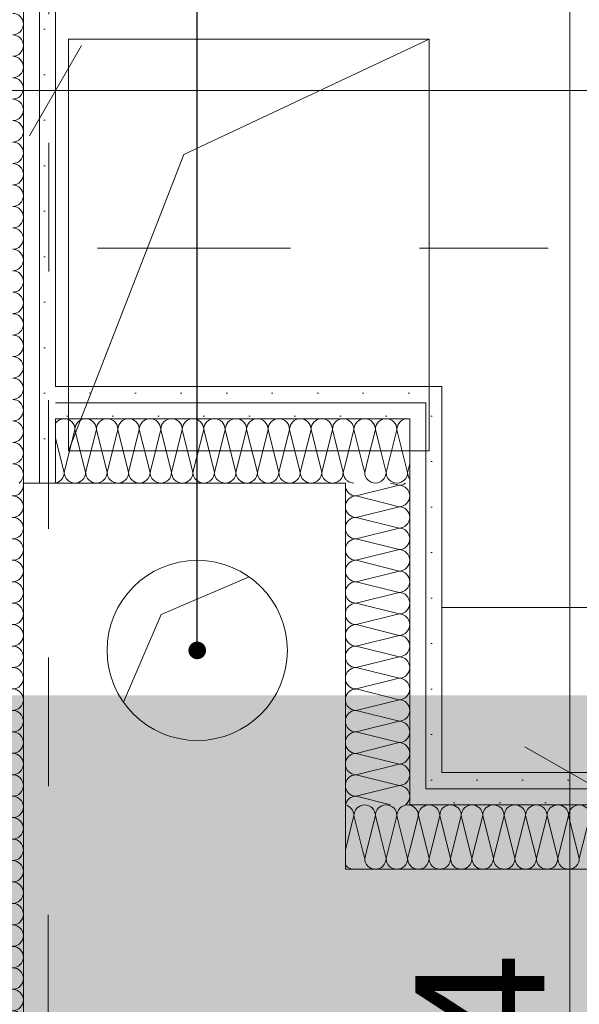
# Model space of a CAD drawing. Header units: metres. Extents: x -3.6 to 84.5, y -11 to 16.8.
# Tile 440 of 656: x 42.407 to 42.842, y 3.98 to 4.745. Entities that reach past the tile are written whole.
import ezdxf

# ---------------------------------------------------------------- set-up
doc = ezdxf.new("R2010")
doc.units = ezdxf.units.M
doc.header["$MEASUREMENT"] = 0
doc.linetypes.add('Schnittlinie', pattern=[0.3, 0.15, -0.075, 0, -0.075])
doc.linetypes.add('Untersicht', pattern=[0.1, 0.075, -0.025])
for name, color, linetype in [('152 - Bemaßung_ Beschriftung.Ausbau', 7, 'Continuous'), ('203 - Marker.Schnitt - Ausbaudetail SA', 7, 'Continuous'), ('603 - Struktur.Bodenplatte_ Decke Roh', 7, 'Continuous'), ('612 - Struktur.Stahlbau', 7, 'Continuous'), ('Abbruch_603 - Struktur.Bodenplatte_ Decke Roh', 7, 'Continuous'), ('Neubau_152 - Bemaßung_ Beschriftung.Ausbau', 7, 'Continuous'), ('Neubau_603 - Struktur.Bodenplatte_ Decke Roh', 7, 'Continuous'), ('Neubau_606 - Struktur.Wand Innen Ausbau', 7, 'Continuous'), ('Neubau_650 - Abdeckung.Fußboden Aufbau', 7, 'Continuous'), ('Neubau_653 - Abdeckung.TB Verkofferung', 7, 'Continuous')]:
    doc.layers.add(name, color=color, linetype=linetype)
doc.styles.add('ERSTELLTER_STIL_2', font='txt')
doc.linetypes.add('Abbruch 1', pattern='A,0,[1,2022.0244.A_L5A-PL02.02_iB_Grundriss Erdgeschoss1.Shx,S=0.001984,R=0,X=0,Y=0],-0.25,0', length=0.25)
doc.dimstyles.new('ERSTELLTER_STIL__1', dxfattribs={"dimtxt": 0.1, "dimasz": 0.0532, "dimexe": 0.18, "dimexo": 0.0625, "dimgap": 0, "dimtad": 1, "dimzin": 0, "dimdsep": 46, "dimtxsty": 'ERSTELLTER_STIL_2', "dimblk": 'ARROWHEAD_2', "dimblk1": 'ARROWHEAD_2', "dimblk2": 'ARROWHEAD_2', "dimcen": 0.09, "dimse1": 1, "dimse2": 1, "dimclrd": 7, "dimclre": 7, "dimclrt": 7, "dimazin": 0, "dimtfac": 1, "dimtdec": 4, "dimtmove": 0, "dimatfit": 3, "dimfxl": 1, "dimtolj": 1, "dimtzin": 0, "dimarcsym": 0})
doc.dimstyles.new('ERSTELLTER_STIL__3', dxfattribs={"dimtxt": 0.1, "dimasz": 0.0532, "dimexe": 0.18, "dimexo": 0.0625, "dimgap": 0, "dimtad": 1, "dimtih": 1, "dimtoh": 1, "dimzin": 0, "dimdsep": 46, "dimtxsty": 'ERSTELLTER_STIL_2', "dimblk": 'ARROWHEAD_2', "dimblk1": 'ARROWHEAD_2', "dimblk2": 'ARROWHEAD_2', "dimcen": 0.09, "dimse1": 1, "dimse2": 1, "dimclrd": 7, "dimclre": 7, "dimclrt": 7, "dimazin": 0, "dimtfac": 1, "dimtdec": 4, "dimtmove": 0, "dimatfit": 3, "dimfxl": 1, "dimtolj": 1, "dimtzin": 0, "dimarcsym": 0})
doc.dimstyles.new('ERSTELLTER_STIL__4', dxfattribs={"dimtxt": 0.1, "dimasz": 0.0532, "dimexe": 0.18, "dimexo": 0.0625, "dimgap": 0, "dimtad": 1, "dimtih": 1, "dimtoh": 1, "dimzin": 0, "dimdsep": 46, "dimtxsty": 'ERSTELLTER_STIL_2', "dimblk": 'ARROWHEAD_2', "dimblk1": 'ARROWHEAD_2', "dimblk2": 'ARROWHEAD_2', "dimcen": 0.09, "dimse1": 1, "dimse2": 1, "dimclrd": 7, "dimclre": 7, "dimclrt": 7, "dimazin": 0, "dimtfac": 1, "dimtdec": 4, "dimtmove": 2, "dimatfit": 3, "dimfxl": 1, "dimtolj": 1, "dimtzin": 0, "dimarcsym": 0})
doc.dimstyles.new('ERSTELLTER_STIL__8', dxfattribs={"dimtxt": 0.18, "dimasz": 0.02736, "dimexe": 0.18, "dimexo": 0.0625, "dimgap": 0, "dimtad": 0, "dimtih": 1, "dimtoh": 1, "dimdec": 4, "dimzin": 0, "dimdsep": 46, "dimcen": 0.09, "dimadec": 0, "dimazin": 0, "dimtfac": 1, "dimtdec": 4, "dimtmove": 0, "dimatfit": 3, "dimldrblk": 'ARROWHEAD_11', "dimfxl": 1, "dimtolj": 1, "dimtzin": 0, "dimarcsym": 0})
pattern_1 = [(45, (0, 0), (-0.01767767, 0.01767767), [0, -0.025])]

# ---------------------------------------------------------------- blocks, each defined once
blk = doc.blocks.new('*X20')
at = {"layer": 'Neubau_606 - Struktur.Wand Innen Ausbau', "color": 7, "linetype": 'Continuous', "lineweight": 5}
for centre, start, end in [((42.40166, 4.74167), 0, 90), ((42.40166, 4.74167), 270, 0), ((42.40166, 4.725), 0, 90), ((42.40166, 4.725), 270, 0), ((42.40166, 4.70833), 0, 90), ((42.40166, 4.70833), 270, 0), ((42.40166, 4.69167), 0, 90), ((42.40166, 4.69167), 270, 0), ((42.40166, 4.675), 0, 90), ((42.40166, 4.675), 270, 0), ((42.40166, 4.65833), 0, 90), ((42.40166, 4.65833), 270, 0), ((42.40166, 4.64167), 0, 90), ((42.40166, 4.64167), 270, 0), ((42.40166, 4.625), 0, 90), ((42.40166, 4.625), 270, 0), ((42.40166, 4.60833), 0, 90), ((42.40166, 4.60833), 270, 0), ((42.40166, 4.59167), 0, 90), ((42.40166, 4.59167), 270, 0), ((42.40166, 4.575), 0, 90), ((42.40166, 4.575), 270, 0), ((42.40166, 4.55833), 0, 90), ((42.40166, 4.55833), 270, 0), ((42.40166, 4.54167), 0, 90), ((42.40166, 4.54167), 270, 0), ((42.40166, 4.525), 0, 90), ((42.40166, 4.525), 270, 0), ((42.40166, 4.50833), 0, 90), ((42.40166, 4.50833), 270, 0), ((42.40166, 4.49167), 0, 90), ((42.40166, 4.49167), 270, 0), ((42.40166, 4.475), 0, 90), ((42.40166, 4.475), 270, 0), ((42.40166, 4.45833), 0, 90), ((42.40166, 4.45833), 270, 0), ((42.40166, 4.44167), 0, 90), ((42.40166, 4.44167), 270, 0), ((42.40166, 4.425), 0, 90), ((42.40166, 4.425), 270, 0), ((42.40166, 4.40833), 0, 90), ((42.40166, 4.40833), 270, 0), ((42.40166, 4.39167), 0, 90), ((42.40166, 4.39167), 306.83191, 0)]:
    blk.add_arc(centre, 0.00833, start, end, dxfattribs=at)
blk = doc.blocks.new('*X158')
at = {"layer": 'Neubau_606 - Struktur.Wand Innen Ausbau', "color": 7, "linetype": 'Continuous', "lineweight": 5}
for p, q in [((42.66667, 4.12666), (42.65999, 4.09997)), ((42.66667, 4.12666), (42.67366, 4.09867)), ((42.68333, 4.12666), (42.67722, 4.10223)), ((42.68333, 4.12666), (42.687, 4.112)), ((42.7, 4.12666), (42.69945, 4.12445)), ((42.7, 4.12666), (42.70033, 4.12534))]:
    blk.add_line(p, q, dxfattribs=at)
for centre, start, end in [((42.65833, 4.12666), 0.00002, 78.51301), ((42.675, 4.12666), 90.00002, 180.00002), ((42.675, 4.12666), 0.00002, 90.00002), ((42.69167, 4.12666), 90.00002, 180.00002), ((42.69167, 4.12666), 0.00002, 90.00002), ((42.70833, 4.12666), 90.00002, 180.00002), ((42.70833, 4.12666), 79.4919, 90.00002), ((42.66667, 4.09333), 216.78828, 233.09517)]:
    blk.add_arc(centre, 0.00833, start, end, dxfattribs=at)
blk = doc.blocks.new('*X159')
at = {"layer": 'Neubau_606 - Struktur.Wand Innen Ausbau', "color": 7, "linetype": 'Continuous', "lineweight": 5}
for p, q in [((42.71667, 4.12666), (42.70999, 4.09997)), ((42.71667, 4.12666), (42.725, 4.09333)), ((42.73333, 4.12666), (42.725, 4.09333)), ((42.73333, 4.12666), (42.74167, 4.09333)), ((42.75, 4.12666), (42.74167, 4.09333)), ((42.75, 4.12666), (42.75833, 4.09333)), ((42.76667, 4.12666), (42.75833, 4.09333)), ((42.76667, 4.12666), (42.775, 4.09333)), ((42.78333, 4.12666), (42.775, 4.09333)), ((42.78333, 4.12666), (42.79167, 4.09333)), ((42.8, 4.12666), (42.79167, 4.09333)), ((42.8, 4.12666), (42.80833, 4.09333)), ((42.81667, 4.12666), (42.80833, 4.09333)), ((42.81667, 4.12666), (42.825, 4.09333)), ((42.83333, 4.12666), (42.825, 4.09333)), ((42.83333, 4.12666), (42.84167, 4.09333)), ((42.85, 4.12666), (42.84167, 4.09333))]:
    blk.add_line(p, q, dxfattribs=at)
for centre, start, end in [((42.70833, 4.12666), 0.00002, 78.51301), ((42.725, 4.12666), 90.00002, 180.00002), ((42.725, 4.12666), 0.00002, 90.00002), ((42.74167, 4.12666), 90.00002, 180.00002), ((42.74167, 4.12666), 0.00002, 90.00002), ((42.75833, 4.12666), 90.00002, 180.00002), ((42.75833, 4.12666), 0.00002, 90.00002), ((42.775, 4.12666), 90.00002, 180.00002), ((42.775, 4.12666), 0.00002, 90.00002), ((42.79167, 4.12666), 90.00002, 180.00002), ((42.79167, 4.12666), 0.00002, 90.00002), ((42.80833, 4.12666), 90.00002, 180.00002), ((42.80833, 4.12666), 0.00002, 90.00002), ((42.825, 4.12666), 90.00002, 180.00002), ((42.825, 4.12666), 0.00002, 90.00002), ((42.84167, 4.12666), 90.00002, 180.00002), ((42.84167, 4.12666), 0.00002, 90.00002), ((42.71667, 4.09333), 270.00002, 0.00002), ((42.73333, 4.09333), 180.00002, 270.00002), ((42.73333, 4.09333), 270.00002, 0.00002), ((42.75, 4.09333), 180.00002, 270.00002), ((42.75, 4.09333), 270.00002, 0.00002), ((42.76667, 4.09333), 180.00002, 270.00002), ((42.76667, 4.09333), 270.00002, 0.00002), ((42.78333, 4.09333), 180.00002, 270.00002), ((42.78333, 4.09333), 270.00002, 0.00002), ((42.8, 4.09333), 180.00002, 270.00002), ((42.8, 4.09333), 270.00002, 0.00002), ((42.81667, 4.09333), 180.00002, 270.00002), ((42.81667, 4.09333), 270.00002, 0.00002), ((42.83333, 4.09333), 180.00002, 270.00002), ((42.83333, 4.09333), 270.00002, 0.00002), ((42.71667, 4.09333), 216.78828, 270.00002)]:
    blk.add_arc(centre, 0.00833, start, end, dxfattribs=at)
blk = doc.blocks.new('*X160')
at = {"layer": 'Neubau_606 - Struktur.Wand Innen Ausbau', "color": 7, "linetype": 'Continuous', "lineweight": 5}
for p, q in [((42.69945, 4.12445), (42.69167, 4.09333)), ((42.70033, 4.12534), (42.70833, 4.09333)), ((42.687, 4.112), (42.69167, 4.09333)), ((42.67722, 4.10223), (42.675, 4.09333)), ((42.67366, 4.09867), (42.675, 4.09333)), ((42.70999, 4.09997), (42.70833, 4.09333))]:
    blk.add_line(p, q, dxfattribs=at)
for centre, start, end in [((42.70833, 4.12666), 78.513, 79.4919), ((42.68333, 4.09333), 180.00002, 270.00002), ((42.68333, 4.09333), 270.00002, 0.00002), ((42.7, 4.09333), 180.00002, 270.00002), ((42.7, 4.09333), 270.00002, 0.00002), ((42.71667, 4.09333), 180.00002, 216.78828), ((42.66667, 4.09333), 233.09517, 270.00002)]:
    blk.add_arc(centre, 0.00833, start, end, dxfattribs=at)
blk = doc.blocks.new('*X173')
at = {"layer": 'Neubau_606 - Struktur.Wand Innen Ausbau', "color": 7, "linetype": 'Continuous', "lineweight": 5}
for p, q in [((42.36832, 4.38338), (42.37481, 4.385)), ((42.36832, 4.38338), (42.40166, 4.37504)), ((42.36832, 4.36671), (42.40166, 4.37504)), ((42.36832, 4.36671), (42.40166, 4.35838)), ((42.36832, 4.35004), (42.40166, 4.35838)), ((42.36832, 4.35004), (42.40166, 4.34171)), ((42.36832, 4.33338), (42.40166, 4.34171)), ((42.36832, 4.33338), (42.40166, 4.32504)), ((42.36832, 4.31671), (42.40166, 4.32504)), ((42.36832, 4.31671), (42.40166, 4.30838)), ((42.36832, 4.30004), (42.40166, 4.30838)), ((42.36832, 4.30004), (42.40166, 4.29171)), ((42.36832, 4.28338), (42.40166, 4.29171)), ((42.36832, 4.28338), (42.40166, 4.27504)), ((42.36832, 4.26671), (42.40166, 4.27504)), ((42.36832, 4.26671), (42.40166, 4.25838)), ((42.36832, 4.25004), (42.40166, 4.25838)), ((42.36832, 4.25004), (42.40166, 4.24171)), ((42.36832, 4.23338), (42.40166, 4.24171)), ((42.36832, 4.23338), (42.40166, 4.22504)), ((42.36832, 4.21671), (42.40166, 4.22504)), ((42.36832, 4.21671), (42.40166, 4.20838)), ((42.36832, 4.20004), (42.40166, 4.20838)), ((42.36832, 4.20004), (42.40166, 4.19171)), ((42.36832, 4.18338), (42.40166, 4.19171)), ((42.36832, 4.18338), (42.40166, 4.17504)), ((42.36832, 4.16671), (42.40166, 4.17504)), ((42.36832, 4.16671), (42.40166, 4.15838)), ((42.36832, 4.15004), (42.40166, 4.15838)), ((42.36832, 4.15004), (42.40166, 4.14171)), ((42.36832, 4.13338), (42.40166, 4.14171)), ((42.36832, 4.13338), (42.40166, 4.12504)), ((42.36832, 4.11671), (42.40166, 4.12504)), ((42.36832, 4.11671), (42.40166, 4.10838)), ((42.36832, 4.10004), (42.40166, 4.10838)), ((42.36832, 4.10004), (42.40166, 4.09171)), ((42.36832, 4.08338), (42.40166, 4.09171)), ((42.36832, 4.08338), (42.40166, 4.07504)), ((42.36832, 4.06671), (42.40166, 4.07504)), ((42.36832, 4.06671), (42.40166, 4.05838)), ((42.36832, 4.05004), (42.40166, 4.05838)), ((42.36832, 4.05004), (42.40166, 4.04171)), ((42.36832, 4.03338), (42.40166, 4.04171)), ((42.36832, 4.03338), (42.40166, 4.02504)), ((42.36832, 4.01671), (42.40166, 4.02504)), ((42.36832, 4.01671), (42.40166, 4.00838)), ((42.36832, 4.00004), (42.40166, 4.00838)), ((42.36832, 4.00004), (42.40166, 3.99171)), ((42.36832, 3.98338), (42.40166, 3.99171)), ((42.36832, 3.98338), (42.40166, 3.97504)), ((42.36832, 3.96671), (42.40166, 3.97504)), ((42.36832, 3.96671), (42.40166, 3.95838)), ((42.36832, 3.95004), (42.40166, 3.95838)), ((42.36832, 3.95004), (42.40166, 3.94171)), ((42.36832, 3.93338), (42.40166, 3.94171)), ((42.36832, 3.93338), (42.40166, 3.92504)), ((42.36832, 3.91671), (42.40166, 3.92504)), ((42.36832, 3.91671), (42.40166, 3.90838)), ((42.36832, 3.90004), (42.40166, 3.90838)), ((42.36832, 3.90004), (42.40166, 3.89171)), ((42.36832, 3.88338), (42.40166, 3.89171)), ((42.36832, 3.88338), (42.40166, 3.87504)), ((42.36832, 3.86671), (42.40166, 3.87504)), ((42.36832, 3.86671), (42.40166, 3.85838)), ((42.36832, 3.85004), (42.40166, 3.85838)), ((42.36832, 3.85004), (42.40166, 3.84171)), ((42.36832, 3.83338), (42.40166, 3.84171)), ((42.36832, 3.83338), (42.40166, 3.82504)), ((42.36832, 3.81671), (42.40166, 3.82504)), ((42.36832, 3.81671), (42.40166, 3.80838)), ((42.36832, 3.80004), (42.40166, 3.80838)), ((42.36832, 3.80004), (42.38851, 3.795))]:
    blk.add_line(p, q, dxfattribs=at)
for centre, start, end in [((42.36832, 4.39171), 233.65685, 270.00006), ((42.40166, 4.38338), 0.00006, 11.21649), ((42.36832, 4.37504), 90.00006, 180.00006), ((42.40166, 4.38338), 270.00006, 0.00006), ((42.36832, 4.37504), 180.00006, 270.00006), ((42.40166, 4.36671), 0.00006, 90.00006), ((42.36832, 4.35838), 90.00006, 180.00006), ((42.40166, 4.36671), 270.00006, 0.00006), ((42.36832, 4.35838), 180.00006, 270.00006), ((42.40166, 4.35004), 0.00006, 90.00006), ((42.36832, 4.34171), 90.00006, 180.00006), ((42.40166, 4.35004), 270.00006, 0.00006), ((42.36832, 4.34171), 180.00006, 270.00006), ((42.40166, 4.33338), 0.00006, 90.00006), ((42.36832, 4.32504), 90.00006, 180.00006), ((42.40166, 4.33338), 270.00006, 0.00006), ((42.36832, 4.32504), 180.00006, 270.00006), ((42.40166, 4.31671), 0.00006, 90.00006), ((42.36832, 4.30838), 90.00006, 180.00006), ((42.40166, 4.31671), 270.00006, 0.00006), ((42.36832, 4.30838), 180.00006, 270.00006), ((42.40166, 4.30004), 0.00006, 90.00006), ((42.36832, 4.29171), 90.00006, 180.00006), ((42.40166, 4.30004), 270.00006, 0.00006), ((42.36832, 4.29171), 180.00006, 270.00006), ((42.40166, 4.28338), 0.00006, 90.00006), ((42.36832, 4.27504), 90.00006, 180.00006), ((42.40166, 4.28338), 270.00006, 0.00006), ((42.36832, 4.27504), 180.00006, 270.00006), ((42.40166, 4.26671), 0.00006, 90.00006), ((42.36832, 4.25838), 90.00006, 180.00006), ((42.40166, 4.26671), 270.00006, 0.00006), ((42.36832, 4.25838), 180.00006, 270.00006), ((42.40166, 4.25004), 0.00006, 90.00006), ((42.36832, 4.24171), 90.00006, 180.00006), ((42.40166, 4.25004), 270.00006, 0.00006), ((42.36832, 4.24171), 180.00006, 270.00006), ((42.40166, 4.23338), 0.00006, 90.00006), ((42.36832, 4.22504), 90.00006, 180.00006), ((42.40166, 4.23338), 270.00006, 0.00006), ((42.36832, 4.22504), 180.00006, 270.00006), ((42.40166, 4.21671), 0.00006, 90.00006), ((42.36832, 4.20838), 90.00006, 180.00006), ((42.40166, 4.21671), 270.00006, 0.00006), ((42.36832, 4.20838), 180.00006, 270.00006), ((42.40166, 4.20004), 0.00006, 90.00006), ((42.36832, 4.19171), 90.00006, 180.00006), ((42.40166, 4.20004), 270.00006, 0.00006), ((42.36832, 4.19171), 180.00006, 270.00006), ((42.40166, 4.18338), 0.00006, 90.00006), ((42.36832, 4.17504), 90.00006, 180.00006), ((42.40166, 4.18338), 270.00006, 0.00006), ((42.36832, 4.17504), 180.00006, 270.00006), ((42.40166, 4.16671), 0.00006, 90.00006), ((42.36832, 4.15838), 90.00006, 180.00006), ((42.40166, 4.16671), 270.00006, 0.00006), ((42.36832, 4.15838), 180.00006, 270.00006), ((42.40166, 4.15004), 0.00006, 90.00006), ((42.36832, 4.14171), 90.00006, 180.00006), ((42.40166, 4.15004), 270.00006, 0.00006), ((42.36832, 4.14171), 180.00006, 270.00006), ((42.40166, 4.13338), 0.00006, 90.00006), ((42.36832, 4.12504), 90.00006, 180.00006), ((42.40166, 4.13338), 270.00006, 0.00006), ((42.36832, 4.12504), 180.00006, 270.00006), ((42.40166, 4.11671), 0.00006, 90.00006), ((42.36832, 4.10838), 90.00006, 180.00006), ((42.40166, 4.11671), 270.00006, 0.00006), ((42.36832, 4.10838), 180.00006, 270.00006), ((42.40166, 4.10004), 0.00006, 90.00006), ((42.36832, 4.09171), 90.00006, 180.00006), ((42.40166, 4.10004), 270.00006, 0.00006), ((42.36832, 4.09171), 180.00006, 270.00006), ((42.40166, 4.08338), 0.00006, 90.00006), ((42.36832, 4.07504), 90.00006, 180.00006), ((42.40166, 4.08338), 270.00006, 0.00006), ((42.36832, 4.07504), 180.00006, 270.00006), ((42.40166, 4.06671), 0.00006, 90.00006), ((42.36832, 4.05838), 90.00006, 180.00006), ((42.40166, 4.06671), 270.00006, 0.00006), ((42.36832, 4.05838), 180.00006, 270.00006), ((42.40166, 4.05004), 0.00006, 90.00006), ((42.36832, 4.04171), 90.00006, 180.00006), ((42.40166, 4.05004), 270.00006, 0.00006), ((42.36832, 4.04171), 180.00006, 270.00006), ((42.40166, 4.03338), 0.00006, 90.00006), ((42.36832, 4.02504), 90.00006, 180.00006), ((42.40166, 4.03338), 270.00006, 0.00006), ((42.36832, 4.02504), 180.00006, 270.00006), ((42.40166, 4.01671), 0.00006, 90.00006), ((42.36832, 4.00838), 90.00006, 180.00006), ((42.40166, 4.01671), 270.00006, 0.00006), ((42.36832, 4.00838), 180.00006, 270.00006), ((42.40166, 4.00004), 0.00006, 90.00006), ((42.36832, 3.99171), 90.00006, 180.00006), ((42.40166, 4.00004), 270.00006, 0.00006), ((42.36832, 3.99171), 180.00006, 270.00006), ((42.40166, 3.98338), 0.00006, 90.00006), ((42.36832, 3.97504), 90.00006, 180.00006), ((42.40166, 3.98338), 270.00006, 0.00006), ((42.36832, 3.97504), 180.00006, 270.00006), ((42.40166, 3.96671), 0.00006, 90.00006), ((42.36832, 3.95838), 90.00006, 180.00006), ((42.40166, 3.96671), 270.00006, 0.00006), ((42.36832, 3.95838), 180.00006, 270.00006), ((42.40166, 3.95004), 0.00006, 90.00006), ((42.36832, 3.94171), 90.00006, 180.00006), ((42.40166, 3.95004), 270.00006, 0.00006), ((42.36832, 3.94171), 180.00006, 270.00006), ((42.40166, 3.93338), 0.00006, 90.00006), ((42.36832, 3.92504), 90.00006, 180.00006), ((42.40166, 3.93338), 270.00006, 0.00006), ((42.36832, 3.92504), 180.00006, 270.00006), ((42.40166, 3.91671), 0.00006, 90.00006), ((42.36832, 3.90838), 90.00006, 180.00006), ((42.40166, 3.91671), 270.00006, 0.00006), ((42.36832, 3.90838), 180.00006, 270.00006), ((42.40166, 3.90004), 0.00006, 90.00006), ((42.36832, 3.89171), 90.00006, 180.00006), ((42.40166, 3.90004), 270.00006, 0.00006), ((42.36832, 3.89171), 180.00006, 270.00006), ((42.40166, 3.88338), 0.00006, 90.00006), ((42.36832, 3.87504), 90.00006, 180.00006), ((42.40166, 3.88338), 270.00006, 0.00006), ((42.36832, 3.87504), 180.00006, 270.00006), ((42.40166, 3.86671), 0.00006, 90.00006), ((42.36832, 3.85838), 90.00006, 180.00006), ((42.40166, 3.86671), 270.00006, 0.00006), ((42.36832, 3.85838), 180.00006, 270.00006), ((42.40166, 3.85004), 0.00006, 90.00006), ((42.36832, 3.84171), 90.00006, 180.00006), ((42.40166, 3.85004), 270.00006, 0.00006), ((42.36832, 3.84171), 180.00006, 270.00006), ((42.40166, 3.83338), 0.00006, 90.00006), ((42.36832, 3.82504), 90.00006, 180.00006), ((42.40166, 3.83338), 270.00006, 0.00006), ((42.36832, 3.82504), 180.00006, 270.00006), ((42.40166, 3.81671), 0.00006, 90.00006), ((42.36832, 3.80838), 90.00006, 180.00006), ((42.40166, 3.81671), 270.00006, 0.00006), ((42.36832, 3.80838), 180.00006, 270.00006), ((42.40166, 3.80004), 0.00006, 90.00006), ((42.36832, 3.79171), 90.00006, 156.7709), ((42.40166, 3.80004), 322.72875, 0.00006)]:
    blk.add_arc(centre, 0.00833, start, end, dxfattribs=at)
blk = doc.blocks.new('*X174')
at = {"layer": 'Neubau_606 - Struktur.Wand Innen Ausbau', "color": 7, "linetype": 'Continuous', "lineweight": 5}
for p, q in [((42.69945, 4.42445), (42.69167, 4.39333)), ((42.70033, 4.42534), (42.70833, 4.39333)), ((42.687, 4.412), (42.69167, 4.39333)), ((42.67722, 4.40223), (42.675, 4.39333)), ((42.70999, 4.39997), (42.70833, 4.39333)), ((42.67366, 4.39867), (42.675, 4.39333))]:
    blk.add_line(p, q, dxfattribs=at)
for centre, start, end in [((42.70833, 4.42666), 78.513, 79.4919), ((42.68333, 4.39333), 180.00002, 270.00002), ((42.68333, 4.39333), 270.00002, 0.00002), ((42.7, 4.39333), 180.00002, 270.00002), ((42.7, 4.39333), 270.00002, 0.00002), ((42.71667, 4.39333), 180.00002, 216.78828), ((42.66667, 4.39333), 233.09517, 270.00002)]:
    blk.add_arc(centre, 0.00833, start, end, dxfattribs=at)
blk = doc.blocks.new('*X175')
at = {"layer": 'Neubau_606 - Struktur.Wand Innen Ausbau', "color": 7, "linetype": 'Continuous', "lineweight": 5}
for p, q in [((42.66667, 4.42666), (42.65999, 4.39997)), ((42.66667, 4.42666), (42.67366, 4.39867)), ((42.68333, 4.42666), (42.67722, 4.40223)), ((42.68333, 4.42666), (42.687, 4.412)), ((42.7, 4.42666), (42.69945, 4.42445)), ((42.7, 4.42666), (42.70033, 4.42534))]:
    blk.add_line(p, q, dxfattribs=at)
for centre, start, end in [((42.65833, 4.42666), 0.00002, 78.51301), ((42.675, 4.42666), 90.00002, 180.00002), ((42.675, 4.42666), 0.00002, 90.00002), ((42.69167, 4.42666), 90.00002, 180.00002), ((42.69167, 4.42666), 0.00002, 90.00002), ((42.70833, 4.42666), 90.00002, 180.00002), ((42.70833, 4.42666), 79.4919, 90.00002), ((42.66667, 4.39333), 216.78828, 233.09517)]:
    blk.add_arc(centre, 0.00833, start, end, dxfattribs=at)
blk = doc.blocks.new('*X176')
at = {"layer": 'Neubau_606 - Struktur.Wand Innen Ausbau', "color": 7, "linetype": 'Continuous', "lineweight": 5}
for p, q in [((42.45, 4.42666), (42.44167, 4.39333)), ((42.45, 4.42666), (42.45833, 4.39333)), ((42.46667, 4.42666), (42.45833, 4.39333)), ((42.46667, 4.42666), (42.475, 4.39333)), ((42.48333, 4.42666), (42.475, 4.39333)), ((42.48333, 4.42666), (42.49167, 4.39333)), ((42.5, 4.42666), (42.49167, 4.39333)), ((42.5, 4.42666), (42.50833, 4.39333)), ((42.51667, 4.42666), (42.50833, 4.39333)), ((42.51667, 4.42666), (42.525, 4.39333)), ((42.53333, 4.42666), (42.525, 4.39333)), ((42.53333, 4.42666), (42.54167, 4.39333)), ((42.55, 4.42666), (42.54167, 4.39333)), ((42.55, 4.42666), (42.55833, 4.39333)), ((42.56667, 4.42666), (42.55833, 4.39333)), ((42.56667, 4.42666), (42.575, 4.39333)), ((42.58333, 4.42666), (42.575, 4.39333)), ((42.58333, 4.42666), (42.59167, 4.39333)), ((42.6, 4.42666), (42.59167, 4.39333)), ((42.6, 4.42666), (42.60833, 4.39333)), ((42.61667, 4.42666), (42.60833, 4.39333)), ((42.61667, 4.42666), (42.625, 4.39333)), ((42.63333, 4.42666), (42.625, 4.39333)), ((42.63333, 4.42666), (42.64167, 4.39333)), ((42.65, 4.42666), (42.64167, 4.39333)), ((42.65, 4.42666), (42.65833, 4.39333)), ((42.43499, 4.42003), (42.44167, 4.39333)), ((42.65999, 4.39997), (42.65833, 4.39333))]:
    blk.add_line(p, q, dxfattribs=at)
for centre, start, end in [((42.44167, 4.42666), 90.00002, 143.21189), ((42.44167, 4.42666), 0.00002, 90.00002), ((42.45833, 4.42666), 90.00002, 180.00002), ((42.45833, 4.42666), 0.00002, 90.00002), ((42.475, 4.42666), 90.00002, 180.00002), ((42.475, 4.42666), 0.00002, 90.00002), ((42.49167, 4.42666), 90.00002, 180.00002), ((42.49167, 4.42666), 0.00002, 90.00002), ((42.50833, 4.42666), 90.00002, 180.00002), ((42.50833, 4.42666), 0.00002, 90.00002), ((42.525, 4.42666), 90.00002, 180.00002), ((42.525, 4.42666), 0.00002, 90.00002), ((42.54167, 4.42666), 90.00002, 180.00002), ((42.54167, 4.42666), 0.00002, 90.00002), ((42.55833, 4.42666), 90.00002, 180.00002), ((42.55833, 4.42666), 0.00002, 90.00002), ((42.575, 4.42666), 90.00002, 180.00002), ((42.575, 4.42666), 0.00002, 90.00002), ((42.59167, 4.42666), 90.00002, 180.00002), ((42.59167, 4.42666), 0.00002, 90.00002), ((42.60833, 4.42666), 90.00002, 180.00002), ((42.60833, 4.42666), 0.00002, 90.00002), ((42.625, 4.42666), 90.00002, 180.00002), ((42.625, 4.42666), 0.00002, 90.00002), ((42.64167, 4.42666), 90.00002, 180.00002), ((42.64167, 4.42666), 0.00002, 90.00002), ((42.65833, 4.42666), 90.00002, 180.00002), ((42.65833, 4.42666), 78.51301, 90.00002), ((42.43333, 4.39333), 281.48684, 0.00002), ((42.45, 4.39333), 180.00002, 270.00002), ((42.45, 4.39333), 270.00002, 0.00002), ((42.46667, 4.39333), 180.00002, 270.00002), ((42.46667, 4.39333), 270.00002, 0.00002), ((42.48333, 4.39333), 180.00002, 270.00002), ((42.48333, 4.39333), 270.00002, 0.00002), ((42.5, 4.39333), 180.00002, 270.00002), ((42.5, 4.39333), 270.00002, 0.00002), ((42.51667, 4.39333), 180.00002, 270.00002), ((42.51667, 4.39333), 270.00002, 0.00002), ((42.53333, 4.39333), 180.00002, 270.00002), ((42.53333, 4.39333), 270.00002, 0.00002), ((42.55, 4.39333), 180.00002, 270.00002), ((42.55, 4.39333), 270.00002, 0.00002), ((42.56667, 4.39333), 180.00002, 270.00002), ((42.56667, 4.39333), 270.00002, 0.00002), ((42.58333, 4.39333), 180.00002, 270.00002), ((42.58333, 4.39333), 270.00002, 0.00002), ((42.6, 4.39333), 180.00002, 270.00002), ((42.6, 4.39333), 270.00002, 0.00002), ((42.61667, 4.39333), 180.00002, 270.00002), ((42.61667, 4.39333), 270.00002, 0.00002), ((42.63333, 4.39333), 180.00002, 270.00002), ((42.63333, 4.39333), 270.00002, 0.00002), ((42.65, 4.39333), 180.00002, 270.00002), ((42.65, 4.39333), 270.00002, 0.00002), ((42.66667, 4.39333), 180.00002, 216.78828)]:
    blk.add_arc(centre, 0.00833, start, end, dxfattribs=at)
blk = doc.blocks.new('*X177')
at = {"layer": 'Neubau_606 - Struktur.Wand Innen Ausbau', "color": 7, "linetype": 'Continuous', "lineweight": 5}
for p, q in [((42.70166, 4.38335), (42.69507, 4.385)), ((42.70166, 4.38335), (42.66832, 4.37502)), ((42.70166, 4.36668), (42.66832, 4.37502)), ((42.70166, 4.36668), (42.66832, 4.35835)), ((42.70166, 4.35002), (42.66832, 4.35835)), ((42.70166, 4.35002), (42.66832, 4.34168)), ((42.70166, 4.33335), (42.66832, 4.34168)), ((42.70166, 4.33335), (42.66832, 4.32502)), ((42.70166, 4.31668), (42.66832, 4.32502)), ((42.70166, 4.31668), (42.66832, 4.30835)), ((42.70166, 4.30002), (42.66832, 4.30835)), ((42.70166, 4.30002), (42.66832, 4.29168)), ((42.70166, 4.28335), (42.66832, 4.29168)), ((42.70166, 4.28335), (42.66832, 4.27502)), ((42.70166, 4.26668), (42.66832, 4.27502)), ((42.70166, 4.26668), (42.66832, 4.25835)), ((42.70166, 4.25002), (42.66832, 4.25835)), ((42.70166, 4.25002), (42.66832, 4.24168)), ((42.70166, 4.23335), (42.66832, 4.24168)), ((42.70166, 4.23335), (42.66832, 4.22502)), ((42.70166, 4.21668), (42.66832, 4.22502)), ((42.70166, 4.21668), (42.66832, 4.20835)), ((42.70166, 4.20002), (42.66832, 4.20835)), ((42.70166, 4.20002), (42.66832, 4.19168)), ((42.70166, 4.18335), (42.66832, 4.19168)), ((42.70166, 4.18335), (42.66832, 4.17502)), ((42.70166, 4.16668), (42.66832, 4.17502)), ((42.70166, 4.16668), (42.66832, 4.15835)), ((42.70166, 4.15002), (42.66832, 4.15835)), ((42.70166, 4.15002), (42.66832, 4.14168)), ((42.69507, 4.135), (42.66832, 4.14168))]:
    blk.add_line(p, q, dxfattribs=at)
for centre, start, end in [((42.66832, 4.38335), 168.59727, 180.00002), ((42.70166, 4.39168), 270.00002, 306.65014), ((42.66832, 4.38335), 180.00002, 270.00002), ((42.70166, 4.37502), 0.00002, 90.00002), ((42.66832, 4.36668), 90.00002, 180.00002), ((42.70166, 4.37502), 270.00002, 0.00002), ((42.66832, 4.36668), 180.00002, 270.00002), ((42.70166, 4.35835), 0.00002, 90.00002), ((42.66832, 4.35002), 90.00002, 180.00002), ((42.70166, 4.35835), 270.00002, 0.00002), ((42.66832, 4.35002), 180.00002, 270.00002), ((42.70166, 4.34168), 0.00002, 90.00002), ((42.66832, 4.33335), 90.00002, 180.00002), ((42.70166, 4.34168), 270.00002, 0.00002), ((42.66832, 4.33335), 180.00002, 270.00002), ((42.70166, 4.32502), 0.00002, 90.00002), ((42.66832, 4.31668), 90.00002, 180.00002), ((42.70166, 4.32502), 270.00002, 0.00002), ((42.66832, 4.31668), 180.00002, 270.00002), ((42.70166, 4.30835), 0.00002, 90.00002), ((42.66832, 4.30002), 90.00002, 180.00002), ((42.70166, 4.30835), 270.00002, 0.00002), ((42.66832, 4.30002), 180.00002, 270.00002), ((42.70166, 4.29168), 0.00002, 90.00002), ((42.66832, 4.28335), 90.00002, 180.00002), ((42.70166, 4.29168), 270.00002, 0.00002), ((42.66832, 4.28335), 180.00002, 270.00002), ((42.70166, 4.27502), 0.00002, 90.00002), ((42.66832, 4.26668), 90.00002, 180.00002), ((42.70166, 4.27502), 270.00002, 0.00002), ((42.66832, 4.26668), 180.00002, 270.00002), ((42.70166, 4.25835), 0.00002, 90.00002), ((42.66832, 4.25002), 90.00002, 180.00002), ((42.70166, 4.25835), 270.00002, 0.00002), ((42.66832, 4.25002), 180.00002, 270.00002), ((42.70166, 4.24168), 0.00002, 90.00002), ((42.66832, 4.23335), 90.00002, 180.00002), ((42.70166, 4.24168), 270.00002, 0.00002), ((42.66832, 4.23335), 180.00002, 270.00002), ((42.70166, 4.22502), 0.00002, 90.00002), ((42.66832, 4.21668), 90.00002, 180.00002), ((42.70166, 4.22502), 270.00002, 0.00002), ((42.66832, 4.21668), 180.00002, 270.00002), ((42.70166, 4.20835), 0.00002, 90.00002), ((42.66832, 4.20002), 90.00002, 180.00002), ((42.70166, 4.20835), 270.00002, 0.00002), ((42.66832, 4.20002), 180.00002, 270.00002), ((42.70166, 4.19168), 0.00002, 90.00002), ((42.66832, 4.18335), 90.00002, 180.00002), ((42.70166, 4.19168), 270.00002, 0.00002), ((42.66832, 4.18335), 180.00002, 270.00002), ((42.70166, 4.17502), 0.00002, 90.00002), ((42.66832, 4.16668), 90.00002, 180.00002), ((42.70166, 4.17502), 270.00002, 0.00002), ((42.66832, 4.16668), 180.00002, 270.00002), ((42.70166, 4.15835), 0.00002, 90.00002), ((42.66832, 4.15002), 90.00002, 180.00002), ((42.70166, 4.15835), 270.00002, 0.00002), ((42.66832, 4.15002), 180.00002, 270.00002), ((42.70166, 4.14168), 0.00002, 90.00002), ((42.66832, 4.13335), 90.00002, 168.59727), ((42.70166, 4.14168), 306.65014, 0.00002)]:
    blk.add_arc(centre, 0.00833, start, end, dxfattribs=at)
blk = doc.blocks.new('ARROWHEAD_11')
at = {"color": 0, "linetype": 'Continuous', "lineweight": 0}
blk.add_line((0, 0), (-1, 0), dxfattribs=at)
at = {"color": 0, "linetype": 'Continuous', "lineweight": 0, "const_width": 0.25, "flags": 128}
blk.add_lwpolyline([(-0.125, 0, 1), (0.125, 0, 1)], format="xyb", close=True, dxfattribs=at)
blk = doc.blocks.new('*D229')
at = {"layer": '152 - Bemaßung_ Beschriftung.Ausbau', "color": 7, "linetype": 'Continuous', "lineweight": 5}
for p, q in [((46.29748, 4.24019), (46.36748, 4.19978)), ((46.38498, 4.21998), (46.27998, 4.21998)), ((46.33248, 3.71998), (46.33248, 4.21998)), ((46.29748, 3.74019), (46.36748, 3.69978)), ((46.38498, 3.71998), (46.27998, 3.71998)), ((46.33248, 3.68575), (46.33248, 3.71998))]:
    blk.add_line(p, q, dxfattribs=at)
at = {"layer": '152 - Bemaßung_ Beschriftung.Ausbau', "color": 7, "lineweight": 9, "insert": (46.31248, 3.8941), "char_height": 0.1, "attachment_point": 7, "rotation": 90, "style": 'ERSTELLTER_STIL_2'}
blk.add_mtext('\\A1;{\\pql;\\fArial|b0|i0|c0|p38;50}', dxfattribs=at)
blk = doc.blocks.new('ARROWHEAD_2')
at = {"color": 0, "linetype": 'Continuous', "lineweight": 0}
for p, q in [((-0.378, -0.655), (0.378, 0.655)), ((0, 0), (-1, 0))]:
    blk.add_line(p, q, dxfattribs=at)
blk = doc.blocks.new('*D230')
at = {"layer": '152 - Bemaßung_ Beschriftung.Ausbau', "color": 7, "linetype": 'Continuous', "lineweight": 5}
for p, q in [((46.33248, 5.18998), (46.33248, 5.22421)), ((46.36748, 5.16978), (46.29748, 5.21019)), ((46.38498, 5.18998), (46.27998, 5.18998)), ((46.33248, 4.21998), (46.33248, 5.18998)), ((46.29748, 4.24019), (46.36748, 4.19978)), ((46.38498, 4.21998), (46.27998, 4.21998))]:
    blk.add_line(p, q, dxfattribs=at)
at = {"layer": '152 - Bemaßung_ Beschriftung.Ausbau', "color": 7, "lineweight": 9, "insert": (46.31248, 4.6291), "char_height": 0.1, "attachment_point": 7, "rotation": 90, "style": 'ERSTELLTER_STIL_2'}
blk.add_mtext('\\A1;{\\pql;\\fArial|b0|i0|c0|p38;97}', dxfattribs=at)
blk = doc.blocks.new('*D620')
at = {"layer": '152 - Bemaßung_ Beschriftung.Ausbau', "color": 7, "linetype": 'Continuous', "lineweight": 5}
for p, q in [((42.7994, 4.1802), (42.8694, 4.13979)), ((42.8869, 4.16), (42.7819, 4.16)), ((42.8344, 3.72), (42.8344, 4.16)), ((42.7994, 3.7402), (42.8694, 3.69979))]:
    blk.add_line(p, q, dxfattribs=at)
at = {"layer": '152 - Bemaßung_ Beschriftung.Ausbau', "color": 7, "lineweight": 5, "insert": (42.8144, 3.86411), "char_height": 0.1, "attachment_point": 7, "rotation": 90, "style": 'ERSTELLTER_STIL_2'}
blk.add_mtext('\\A1;{\\pql;\\fArial|b0|i0|c0|p38;44}', dxfattribs=at)
blk = doc.blocks.new('*D621')
at = {"layer": '152 - Bemaßung_ Beschriftung.Ausbau', "color": 7, "linetype": 'Continuous', "lineweight": 5}
for p, q in [((42.8344, 5.76), (42.8344, 5.79423)), ((42.8694, 5.73979), (42.7994, 5.78021)), ((42.8869, 5.76), (42.7819, 5.76)), ((42.8344, 4.16), (42.8344, 5.76)), ((42.7994, 4.1802), (42.8694, 4.13979)), ((42.8869, 4.16), (42.7819, 4.16))]:
    blk.add_line(p, q, dxfattribs=at)
at = {"layer": '152 - Bemaßung_ Beschriftung.Ausbau', "color": 7, "lineweight": 5, "insert": (42.8144, 4.82697), "char_height": 0.1, "attachment_point": 7, "rotation": 90, "style": 'ERSTELLTER_STIL_2'}
blk.add_mtext('\\A1;{\\pql;\\fArial|b0|i0|c0|p38;1,60}', dxfattribs=at)
blk = doc.blocks.new('*D624')
at = {"layer": '152 - Bemaßung_ Beschriftung.Ausbau', "color": 7, "linetype": 'Continuous', "lineweight": 5}
for p, q in [((42.33499, 4.63748), (42.33499, 4.74248)), ((42.43499, 4.63748), (42.43499, 4.74248)), ((42.3552, 4.72498), (42.31478, 4.65498)), ((42.4552, 4.72498), (42.41478, 4.65498)), ((42.33499, 4.68998), (42.43499, 4.68998))]:
    blk.add_line(p, q, dxfattribs=at)
blk = doc.blocks.new('*D625')
at = {"layer": '152 - Bemaßung_ Beschriftung.Ausbau', "color": 7, "linetype": 'Continuous', "lineweight": 5}
for p, q in [((42.43499, 4.63748), (42.43499, 4.74248)), ((44.28999, 4.63748), (44.28999, 4.74248)), ((42.4552, 4.72498), (42.41478, 4.65498)), ((44.3102, 4.72498), (44.26978, 4.65498)), ((42.43499, 4.68998), (44.28999, 4.68998))]:
    blk.add_line(p, q, dxfattribs=at)
at = {"layer": '152 - Bemaßung_ Beschriftung.Ausbau', "color": 7, "lineweight": 5, "char_height": 0.1, "attachment_point": 7, "style": 'ERSTELLTER_STIL_2'}
for s, insert in [('\\A1;{\\pql;\\fArial|b0|i0|c0|p38;1,85\\fArial|b0|i0|c0|p38;\\A1{\\H.66x;\\S5^  ;}}', (43.12853, 4.69058)), ('\\A1;{\\pql;\\fArial|b0|i0|c0|p38;10}', (44.11799, 4.70998))]:
    blk.add_mtext(s, dxfattribs=dict(at, insert=insert))
blk = doc.blocks.new('*D644')
at = {"layer": '152 - Bemaßung_ Beschriftung.Ausbau', "color": 7, "linetype": 'Continuous', "lineweight": 5}
for p, q in [((-0.165, -10.6375), (-0.165, -10.5325)), ((62.42503, -10.6375), (62.42503, -10.5325)), ((-0.14479, -10.55), (-0.18521, -10.62)), ((62.40482, -10.62), (62.44523, -10.55)), ((-0.19923, -10.585), (-0.165, -10.585)), ((-0.165, -10.585), (62.42503, -10.585)), ((62.42503, -10.585), (62.45926, -10.585))]:
    blk.add_line(p, q, dxfattribs=at)
at = {"layer": '152 - Bemaßung_ Beschriftung.Ausbau', "color": 7, "lineweight": 5, "insert": (30.95904, -10.565), "char_height": 0.1, "attachment_point": 7, "style": 'ERSTELLTER_STIL_2'}
blk.add_mtext('\\A1;{\\pql;\\fArial|b0|i0|c0|p38;62,59}', dxfattribs=at)

msp = doc.modelspace()

# ---------------------------------------------------------------- hatches: boundary and pattern name
at = {"layer": '612 - Struktur.Stahlbau', "linetype": 'Continuous', "lineweight": 0, "true_color": 0x006a00}
msp.add_hatch(color=96, dxfattribs=at).paths.add_polyline_path([(40.19933, 4.21998), (47.03, 4.21998), (47.03, 3.71998), (40.19933, 3.71998)])
at = {"layer": 'Neubau_606 - Struktur.Wand Innen Ausbau', "linetype": 'Continuous', "lineweight": 0, "true_color": 0x000000}
h = msp.add_hatch(dxfattribs=at)
h.set_pattern_fill('Gips_0001', color=18, style=0, pattern_type=2)
h.set_pattern_definition(pattern_1)
h.paths.add_polyline_path([(42.42249, 4.385), (42.42249, 5.76), (42.40999, 5.76), (42.40999, 4.385)])
h = msp.add_hatch(dxfattribs=at)
h.set_pattern_fill('Gips_0001', color=18, style=0, pattern_type=2)
h.set_pattern_definition(pattern_1)
h.paths.add_polyline_path([(42.43499, 4.385), (42.43499, 5.76), (42.42249, 5.76), (42.42249, 4.385)])
h = msp.add_hatch(dxfattribs=at)
h.set_pattern_fill('Gips_0001', color=18, style=0, pattern_type=2)
h.set_pattern_definition(pattern_1)
h.paths.add_polyline_path([(42.43499, 4.46), (42.43499, 4.4475), (42.72249, 4.4475), (42.72249, 4.46)])
h = msp.add_hatch(dxfattribs=at)
h.set_pattern_fill('Gips_0001', color=18, style=0, pattern_type=2)
h.set_pattern_definition(pattern_1)
h.paths.add_polyline_path([(42.72249, 4.4475), (42.73499, 4.4475), (42.73499, 4.46)])
h = msp.add_hatch(dxfattribs=at)
h.set_pattern_fill('Gips_0001', color=18, style=0, pattern_type=2)
h.set_pattern_definition(pattern_1)
h.paths.add_polyline_path([(42.72249, 4.46), (42.72249, 4.4475), (42.73499, 4.46)])
h = msp.add_hatch(dxfattribs=at)
h.set_pattern_fill('Gips_0001', color=18, style=0, pattern_type=2)
h.set_pattern_definition(pattern_1)
h.paths.add_polyline_path([(42.43499, 4.4475), (42.43499, 4.435), (42.70999, 4.435), (42.70999, 4.4475)])
h = msp.add_hatch(dxfattribs=at)
h.set_pattern_fill('Gips_0001', color=18, style=0, pattern_type=2)
h.set_pattern_definition(pattern_1)
h.paths.add_polyline_path([(42.70999, 4.435), (42.72249, 4.435), (42.72249, 4.4475)])
h = msp.add_hatch(dxfattribs=at)
h.set_pattern_fill('Gips_0001', color=18, style=0, pattern_type=2)
h.set_pattern_definition(pattern_1)
h.paths.add_polyline_path([(42.70999, 4.4475), (42.70999, 4.435), (42.72249, 4.4475)])
h = msp.add_hatch(dxfattribs=at)
h.set_pattern_fill('Gips_0001', color=18, style=0, pattern_type=2)
h.set_pattern_definition(pattern_1)
h.paths.add_polyline_path([(42.72249, 4.4475), (42.72249, 4.16), (42.73499, 4.16), (42.73499, 4.4475)])
h = msp.add_hatch(dxfattribs=at)
h.set_pattern_fill('Gips_0001', color=18, style=0, pattern_type=2)
h.set_pattern_definition(pattern_1)
h.paths.add_polyline_path([(42.70999, 4.435), (42.70999, 4.1475), (42.72249, 4.1475), (42.72249, 4.435)])
h = msp.add_hatch(dxfattribs=at)
h.set_pattern_fill('Gips_0001', color=18, style=0, pattern_type=2)
h.set_pattern_definition(pattern_1)
h.paths.add_polyline_path([(42.73499, 4.16), (42.72249, 4.16), (42.72249, 4.1475)])
h = msp.add_hatch(dxfattribs=at)
h.set_pattern_fill('Gips_0001', color=18, style=0, pattern_type=2)
h.set_pattern_definition(pattern_1)
h.paths.add_polyline_path([(42.73499, 4.16), (42.72249, 4.1475), (42.73499, 4.1475)])
h = msp.add_hatch(dxfattribs=at)
h.set_pattern_fill('Gips_0001', color=18, style=0, pattern_type=2)
h.set_pattern_definition(pattern_1)
h.paths.add_polyline_path([(42.73499, 4.1475), (44.37749, 4.1475), (44.37749, 4.16), (42.73499, 4.16)])
h = msp.add_hatch(dxfattribs=at)
h.set_pattern_fill('Gips_0001', color=18, style=0, pattern_type=2)
h.set_pattern_definition(pattern_1)
h.paths.add_polyline_path([(42.72249, 4.1475), (42.70999, 4.1475), (42.70999, 4.135)])
h = msp.add_hatch(dxfattribs=at)
h.set_pattern_fill('Gips_0001', color=18, style=0, pattern_type=2)
h.set_pattern_definition(pattern_1)
h.paths.add_polyline_path([(42.72249, 4.1475), (42.70999, 4.135), (42.72249, 4.135)])
h = msp.add_hatch(dxfattribs=at)
h.set_pattern_fill('Gips_0001', color=18, style=0, pattern_type=2)
h.set_pattern_definition(pattern_1)
h.paths.add_polyline_path([(42.72249, 4.135), (44.36499, 4.135), (44.36499, 4.1475), (42.72249, 4.1475)])
at = {"layer": 'Neubau_650 - Abdeckung.Fußboden Aufbau', "linetype": 'Continuous', "lineweight": 13, "true_color": 0xafafaf}
h = msp.add_hatch(dxfattribs=at)
h.set_pattern_fill('Raster_60x60_Fuge_2mm_0001', color=253, style=0, pattern_type=2)
h.set_pattern_definition([(0, (44.814, 4.89), (0, 0.602), []), (90, (44.814, 4.89), (-0.602, 0), [])])
h.paths.add_polyline_path([(42.43499, 5.76), (42.43499, 4.46), (42.73499, 4.46), (42.73499, 4.16), (44.28999, 4.16), (44.28999, 4.775), (44.38999, 4.775), (44.38999, 5.66), (44.28999, 5.66), (44.28999, 5.76)])

# ---------------------------------------------------------------- linework, layer by layer
at = {"layer": '203 - Marker.Schnitt - Ausbaudetail SA', "color": 7, "linetype": 'Schnittlinie', "lineweight": 13}
msp.add_line((47.56749, 4.56746), (39.69249, 4.56746), dxfattribs=at)
at = {"layer": '603 - Struktur.Bodenplatte_ Decke Roh', "color": 7, "linetype": 'Continuous', "lineweight": 9}
for p, q in [((42.53459, 4.64038), (42.72499, 4.72998)), ((42.44499, 4.40998), (42.53459, 4.64038))]:
    msp.add_line(p, q, dxfattribs=at)
at = {"layer": '603 - Struktur.Bodenplatte_ Decke Roh', "color": 7, "linetype": 'Continuous', "lineweight": 9, "flags": 128}
for points in [[(42.72499, 4.72998), (42.44499, 4.72998)], [(42.44499, 4.72998), (42.44499, 4.40998)], [(42.72499, 4.40998), (42.72499, 4.72998)], [(42.44499, 4.40998), (42.72499, 4.40998)]]:
    msp.add_lwpolyline(points, dxfattribs=at)
at = {"layer": 'Abbruch_603 - Struktur.Bodenplatte_ Decke Roh', "color": 7, "linetype": 'Abbruch 1', "lineweight": 18}
for start, end in [(90, 180), (0, 90), (180, 270), (270, 0)]:
    msp.add_arc((42.54497, 4.255), 0.07, start, end, dxfattribs=at)
at = {"layer": 'Neubau_603 - Struktur.Bodenplatte_ Decke Roh', "color": 1, "linetype": 'Continuous', "lineweight": 5}
for p, q in [((42.51697, 4.283), (42.58524, 4.31226)), ((42.48772, 4.21473), (42.51697, 4.283))]:
    msp.add_line(p, q, dxfattribs=at)
at = {"layer": 'Neubau_606 - Struktur.Wand Innen Ausbau', "color": 1, "linetype": 'Continuous', "lineweight": 5}
for p, q in [((42.40999, 4.385), (42.40999, 5.76)), ((42.42249, 4.385), (42.42249, 5.76)), ((42.70999, 4.4475), (42.43499, 4.4475)), ((42.72249, 4.4475), (42.70999, 4.4475)), ((42.72249, 4.435), (42.72249, 4.4475)), ((42.65999, 4.435), (42.43499, 4.435)), ((42.70999, 4.435), (42.65999, 4.435)), ((42.70999, 4.385), (42.70999, 4.435)), ((42.70999, 4.385), (42.70999, 4.435)), ((42.72249, 4.1475), (42.72249, 4.435)), ((42.70999, 4.1475), (42.70999, 4.385)), ((42.70999, 4.1475), (42.70999, 4.135)), ((42.70999, 4.1475), (42.70999, 4.135)), ((44.36499, 4.1475), (42.72249, 4.1475)), ((44.31499, 4.135), (42.70999, 4.135))]:
    msp.add_line(p, q, dxfattribs=at)
at = {"layer": 'Neubau_606 - Struktur.Wand Innen Ausbau', "color": 1, "linetype": 'Continuous', "lineweight": 5, "flags": 128}
for points in [[(42.43499, 4.46), (42.43499, 5.76)], [(42.73499, 4.46), (42.43499, 4.46)], [(42.73499, 4.46), (42.73499, 4.4475)], [(42.73499, 4.16), (42.73499, 4.4475)], [(42.43499, 4.385), (42.43499, 4.435)], [(42.43499, 4.435), (42.43499, 4.385)], [(42.40999, 4.385), (42.43499, 4.385)], [(42.40999, 3.795), (42.40999, 4.385)], [(42.43499, 4.385), (42.65999, 4.385)], [(42.65999, 4.385), (42.65999, 4.135)], [(44.28999, 4.16), (42.73499, 4.16)], [(42.65999, 4.085), (42.65999, 4.135)], [(42.65999, 4.085), (44.31499, 4.085)]]:
    msp.add_lwpolyline(points, dxfattribs=at)
at = {"layer": 'Neubau_650 - Abdeckung.Fußboden Aufbau', "color": 1, "linetype": 'Continuous', "lineweight": 13, "flags": 128}
msp.add_lwpolyline([(42.43499, 5.76), (42.43499, 4.46), (42.73499, 4.46), (42.73499, 4.16), (44.28999, 4.16), (44.28999, 4.775), (44.38999, 4.775)], dxfattribs=at)
at = {"layer": 'Neubau_653 - Abdeckung.TB Verkofferung', "color": 1, "linetype": 'Untersicht', "lineweight": 9}
msp.add_line((42.42748, 0.74948), (42.42997, 5.18997), dxfattribs=at)

# ---------------------------------------------------------------- block references
at = {"layer": 'Neubau_606 - Struktur.Wand Innen Ausbau', "color": 1, "lineweight": 13}
for name in ['*X20', '*X176', '*X175', '*X174', '*X173', '*X177', '*X158', '*X160', '*X159']:
    msp.add_blockref(name, (0, 0), dxfattribs=at)

# ---------------------------------------------------------------- dimensions: what is measured, and where the dimension line sits
at = {"layer": '152 - Bemaßung_ Beschriftung.Ausbau', "color": 7, "linetype": 'Continuous', "lineweight": 5}
for base, p1, p2, picture, middle in [((42.8344, 5.76), (42.73499, 4.16), (43.72246, 5.76), '*D621', (42.7644, 4.95685)), ((46.33248, 5.18998), (40.19933, 4.21998), (40.274, 5.18998), '*D230', (46.26248, 4.70533)), ((46.33248, 4.21998), (40.19933, 3.71998), (40.19933, 4.21998), '*D229', (46.26248, 3.97033)), ((42.8344, 4.16), (43.98999, 3.72), (42.73499, 4.16), '*D620', (42.7644, 3.94035))]:
    dim = msp.add_linear_dim(base=base, p1=p1, p2=p2, angle=90, dimstyle='ERSTELLTER_STIL__1', dxfattribs=at)
    dim.commit()
    dim.dimension.update_dxf_attribs({"geometry": picture, "text_midpoint": middle, "dimtype": 160, "text_rotation": 90})
for base, p1, p2, dimstyle, picture, middle in [((44.28999, 4.689982), (42.434991, 5.072498), (44.28999, 5.76), 'ERSTELLTER_STIL__3', '*D625', (43.393475, 4.759982)), ((62.42503, -10.585), (-0.165, -0.145), (62.42503, 5.1), 'ERSTELLTER_STIL__3', '*D644', (31.12704, -10.515)), ((42.43499, 4.68998), (42.33499, 5.0725), (42.43499, 5.0725), 'ERSTELLTER_STIL__4', '*D624', (42.26852, 4.74948))]:
    dim = msp.add_linear_dim(base=base, p1=p1, p2=p2, dimstyle=dimstyle, dxfattribs=at)
    dim.commit()
    dim.dimension.update_dxf_attribs({"geometry": picture, "text_midpoint": middle, "dimtype": 160})

# ---------------------------------------------------------------- leaders
at = {"layer": 'Neubau_152 - Bemaßung_ Beschriftung.Ausbau', "color": 1, "linetype": 'Continuous', "lineweight": 13, "annotation_type": 0, "has_hookline": 1, "hookline_direction": 1, "text_width": 0.97393}
msp.add_leader([(42.54497, 4.255), (42.54497, 4.99045), (42.2419, 4.99045)], dimstyle='ERSTELLTER_STIL__8', dxfattribs=at)

doc.saveas('drawing.dxf')
